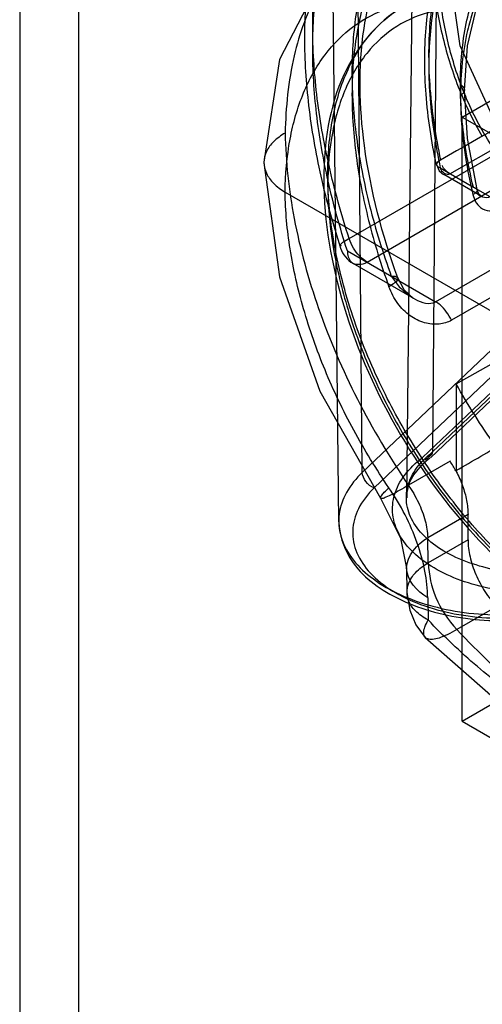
# Model space of a CAD drawing. Header units: millimetres. Extents: x 188 to 1028, y 131 to 1566.
# Tile 298 of 326: x 950.49 to 958.81, y 1133.61 to 1151.31. Entities that reach past the tile are written whole.
import ezdxf

# ---------------------------------------------------------------- set-up
doc = ezdxf.new("R2010")
doc.units = ezdxf.units.MM
doc.header["$LTSCALE"] = 110.325218
doc.layers.get('0').update_dxf_attribs({"linetype": 'CONTINUOUS'})

msp = doc.modelspace()

# ---------------------------------------------------------------- linework, layer by layer
at = {"color": 7, "linetype": 'CONTINUOUS'}
for p, q in [((951.551, 1131.169), (951.551, 1167.504)), ((950.49, 1166.891), (950.49, 1130.557)), ((958.01, 1155.738), (957.915, 1143.542)), ((956.651, 1143.174), (956.539, 1155.462)), ((957.574, 1154.977), (957.443, 1142.728)), ((956.227, 1142.288), (956.096, 1154.537)), ((958.227, 1148.542), (965.104, 1152.477)), ((958.445, 1149.561), (959.506, 1150.173)), ((957.968, 1146.243), (963.944, 1149.692)), ((958.445, 1138.702), (958.445, 1149.561)), ((958.445, 1149.561), (975.062, 1139.967)), ((964.247, 1149.369), (958.254, 1145.909)), ((956.736, 1146.954), (960.171, 1148.938)), ((956.415, 1147.376), (959.073, 1148.91)), ((958.053, 1148.646), (958.647, 1148.303)), ((958.785, 1148.139), (958.114, 1148.526)), ((958.947, 1148.126), (958.227, 1148.542)), ((955.263, 1148.213), (980.794, 1133.473)), ((956.382, 1147.158), (957.968, 1146.243)), ((960.809, 1147.124), (956.651, 1143.174)), ((957.915, 1143.542), (961.556, 1147.002)), ((957.574, 1146.301), (956.486, 1146.929)), ((961.007, 1146.832), (956.865, 1142.896)), ((957.735, 1143.444), (961.373, 1146.903)), ((961.52, 1146.902), (957.874, 1143.438)), ((958.339, 1144.767), (959.223, 1145.265)), ((958.339, 1144.767), (958.338, 1143.193)), ((958.228, 1143.374), (957.48, 1142.942)), ((958.551, 1142.419), (957.827, 1142.001)), ((958.551, 1141.963), (958.551, 1142.419)), ((957.834, 1141.549), (957.827, 1142.001)), ((958.551, 1141.963), (957.834, 1141.549)), ((957.446, 1141.45), (957.453, 1141.015)), ((957.827, 1140.921), (957.833, 1140.523)), ((959.068, 1140.763), (958.35, 1140.348)), ((958.445, 1138.702), (959.506, 1139.314)), ((958.445, 1138.702), (975.062, 1129.108))]:
    msp.add_line(p, q, dxfattribs=at)
for points in [[(956.984, 1152.973), (955.905, 1152.031), (955.164, 1150.598), (954.882, 1148.752)], [(959.16, 1149.212), (958.411, 1150.84), (958.144, 1152.69)], [(958.488, 1150.047), (958.544, 1150.841), (958.708, 1151.546)], [(958.714, 1148.259), (958.544, 1149.178), (958.488, 1150.047)], [(958.057, 1148.788), (958.009, 1148.757), (957.985, 1148.726), (957.987, 1148.697)], [(954.882, 1148.741), (955.16, 1146.692), (955.888, 1144.633), (956.976, 1142.712)], [(957.983, 1148.708), (958.034, 1148.597), (958.113, 1148.527)], [(957.987, 1148.697), (958.001, 1148.68), (958.023, 1148.663), (958.053, 1148.646)], [(958.786, 1148.139), (958.747, 1148.178), (958.714, 1148.258)], [(957.573, 1146.301), (957.402, 1146.458), (957.288, 1146.669)], [(956.977, 1142.712), (957.339, 1141.995), (957.446, 1141.45)], [(957.454, 1141.015), (957.503, 1140.696), (957.615, 1140.432), (957.782, 1140.207)], [(957.782, 1140.206), (959.549, 1138.657), (961.381, 1137.626), (963.2, 1137.161)]]:
    msp.add_lwpolyline(points, dxfattribs=at)
for centre, radius, start, end in [((956.736, 1147.362), 0.5, 198.0713, 239.9673), ((956.507, 1142.219), 2.073, 28.2373, 33.8825)]:
    msp.add_arc(centre, radius, start, end, dxfattribs=at)
msp.add_ellipse((972.059, 1154.364), major_axis=(-9.742, 17.468), ratio=0.567194, start_param=0.793834, end_param=1.761439, dxfattribs=at)
for points, knots in [([(958.688, 1162.973), (958.688, 1162.196), (958.786, 1160.594), (959.194, 1158.159), (959.859, 1155.662), (960.768, 1153.149), (961.904, 1150.667), (963.246, 1148.263), (964.267, 1146.733), (964.807, 1145.992)], [0, 0, 0, 0, 0.127255, 0.262171, 0.403516, 0.549764, 0.699177, 0.849893, 1, 1, 1, 1]), ([(955.758, 1151.193), (955.758, 1151.572), (955.802, 1152.303), (956.016, 1153.337), (956.266, 1153.966), (956.415, 1154.251)], [0, 0, 0, 0, 0.360844, 0.693701, 1, 1, 1, 1]), ([(956.293, 1154.126), (956.139, 1153.832), (955.88, 1153.184), (955.657, 1152.124), (955.611, 1151.376), (955.611, 1150.989)], [0, 0, 0, 0, 0.307959, 0.641366, 1, 1, 1, 1]), ([(955.758, 1150.785), (955.758, 1151.145), (955.799, 1151.84), (956.003, 1152.821), (956.24, 1153.419), (956.382, 1153.69)], [0, 0, 0, 0, 0.360823, 0.693681, 1, 1, 1, 1]), ([(957.48, 1153.197), (957.137, 1153.087), (956.507, 1152.715), (955.787, 1151.809), (955.36, 1150.624), (955.273, 1149.733), (955.263, 1149.274)], [0, 0, 0, 0, 0.220083, 0.450742, 0.708357, 1, 1, 1, 1]), ([(957.172, 1153.234), (957.012, 1152.98), (956.742, 1152.402), (956.511, 1151.432), (956.438, 1150.346), (956.524, 1149.172), (956.765, 1147.94), (957.021, 1147.116), (957.172, 1146.702)], [0, 0, 0, 0, 0.133995, 0.280977, 0.442084, 0.616868, 0.803679, 1, 1, 1, 1]), ([(957.833, 1153.155), (958.133, 1153.127), (958.755, 1153), (959.676, 1152.631), (960.603, 1152.09), (961.513, 1151.389), (962.081, 1150.838), (962.359, 1150.542)], [0, 0, 0, 0, 0.169639, 0.354773, 0.555793, 0.771605, 1, 1, 1, 1]), ([(957.856, 1152.951), (957.859, 1152.636), (957.898, 1151.998), (958.038, 1151.205), (958.208, 1150.573), (958.422, 1149.948), (958.637, 1149.498), (958.808, 1149.214)], [0, 0, 0, 0, 0.242225, 0.491429, 0.618174, 0.745319, 1, 1, 1, 1]), ([(957.13, 1152.658), (956.979, 1152.418), (956.726, 1151.875), (956.509, 1150.961), (956.44, 1149.939), (956.521, 1148.834), (956.748, 1147.675), (956.988, 1146.9), (957.13, 1146.51)], [0, 0, 0, 0, 0.134001, 0.280983, 0.442085, 0.616862, 0.803671, 1, 1, 1, 1]), ([(957.288, 1146.669), (957.008, 1147.438), (956.619, 1148.92), (956.558, 1151.025), (956.938, 1152.282), (957.241, 1152.764)], [0, 0, 0, 0, 0.391702, 0.727371, 1, 1, 1, 1]), ([(964.935, 1152.719), (964.171, 1152.283), (962.643, 1151.411), (960.351, 1150.098), (958.822, 1149.225), (958.057, 1148.788)], [0, 0, 0, 0, 0.33307, 0.666454, 1, 1, 1, 1]), ([(959.073, 1148.91), (958.88, 1149.178), (958.638, 1149.605), (958.394, 1150.207), (958.203, 1150.811), (958.045, 1151.571), (958.001, 1152.184), (957.998, 1152.486)], [0, 0, 0, 0, 0.25963, 0.387483, 0.514054, 0.760861, 1, 1, 1, 1]), ([(958.057, 1152.324), (957.957, 1151.978), (957.831, 1151.226), (957.84, 1150.033), (957.966, 1149.21), (958.057, 1148.788)], [0, 0, 0, 0, 0.302509, 0.636762, 1, 1, 1, 1]), ([(957.983, 1148.707), (957.894, 1149.124), (957.769, 1149.942), (957.761, 1151.132), (957.888, 1151.887), (957.988, 1152.234)], [0, 0, 0, 0, 0.35926, 0.695441, 1, 1, 1, 1]), ([(958.053, 1152.069), (957.957, 1151.735), (957.834, 1151.006), (957.843, 1149.851), (957.965, 1149.055), (958.053, 1148.646)], [0, 0, 0, 0, 0.302489, 0.636766, 1, 1, 1, 1]), ([(956.03, 1148.544), (956.03, 1148.878), (956.081, 1149.52), (956.346, 1150.407), (956.79, 1151.108), (957.382, 1151.59), (958.086, 1151.848), (958.915, 1151.878), (959.846, 1151.655), (960.817, 1151.175), (961.761, 1150.48), (962.626, 1149.632), (963.41, 1148.65), (964.084, 1147.575), (964.623, 1146.451), (965.012, 1145.335), (965.252, 1144.25), (965.311, 1143.531), (965.311, 1143.185)], [0, 0, 0, 0, 0.060671, 0.116055, 0.166514, 0.208848, 0.252363, 0.300259, 0.357202, 0.424414, 0.495588, 0.569139, 0.643598, 0.723295, 0.798863, 0.86949, 0.937339, 1, 1, 1, 1]), ([(958.415, 1150.149), (958.415, 1150.337), (958.431, 1150.703), (958.507, 1151.232), (958.595, 1151.567), (958.647, 1151.726)], [0, 0, 0, 0, 0.352542, 0.685824, 1, 1, 1, 1]), ([(955.263, 1148.213), (955.267, 1148.532), (955.319, 1149.14), (955.555, 1149.983), (955.94, 1150.686), (956.47, 1151.221), (956.905, 1151.447), (957.13, 1151.523)], [0, 0, 0, 0, 0.236345, 0.449639, 0.644046, 0.823838, 1, 1, 1, 1]), ([(957.37, 1151.537), (956.911, 1151.267), (956.124, 1150.287), (955.958, 1149.085), (955.958, 1148.443)], [0, 0, 0, 0, 0.452557, 1, 1, 1, 1]), ([(964.959, 1143.186), (964.959, 1143.539), (964.895, 1144.274), (964.637, 1145.383), (964.224, 1146.503), (963.672, 1147.596), (963.002, 1148.621), (962.235, 1149.541), (961.404, 1150.318), (960.54, 1150.924), (959.672, 1151.338), (958.827, 1151.544), (958.033, 1151.526), (957.326, 1151.272), (956.748, 1150.791), (956.329, 1150.113), (956.08, 1149.274), (956.031, 1148.662), (956.031, 1148.341)], [0, 0, 0, 0, 0.066591, 0.138543, 0.214232, 0.291401, 0.369094, 0.444899, 0.516763, 0.583191, 0.64337, 0.697248, 0.745785, 0.791134, 0.836287, 0.885017, 0.939326, 1, 1, 1, 1]), ([(958.64, 1151.466), (958.602, 1151.351), (958.465, 1150.856), (958.416, 1150.339), (958.416, 1149.946)], [0, 0, 0, 0, 0.234153, 1, 1, 1, 1]), ([(956.415, 1147.376), (956.274, 1147.808), (956.036, 1148.665), (955.812, 1149.943), (955.758, 1150.785), (955.758, 1151.193)], [0, 0, 0, 0, 0.350844, 0.685265, 1, 1, 1, 1]), ([(955.611, 1150.989), (955.611, 1150.582), (955.665, 1149.745), (955.887, 1148.478), (956.122, 1147.632), (956.26, 1147.207)], [0, 0, 0, 0, 0.31731, 0.65166, 1, 1, 1, 1]), ([(956.382, 1147.158), (956.248, 1147.569), (956.022, 1148.383), (955.809, 1149.597), (955.758, 1150.397), (955.758, 1150.785)], [0, 0, 0, 0, 0.350751, 0.685231, 1, 1, 1, 1]), ([(958.415, 1150.149), (958.451, 1150.128), (958.524, 1150.048), (958.452, 1149.967), (958.416, 1149.946)], [0, 0, 0, 0, 0.501192, 1, 1, 1, 1]), ([(958.647, 1148.303), (958.597, 1148.513), (958.512, 1148.928), (958.434, 1149.545), (958.415, 1149.951), (958.415, 1150.149)], [0, 0, 0, 0, 0.34722, 0.681074, 1, 1, 1, 1]), ([(958.416, 1149.946), (958.416, 1149.803), (958.437, 1149.205), (958.534, 1148.611), (958.64, 1148.167)], [0, 0, 0, 0, 0.237883, 1, 1, 1, 1]), ([(955.263, 1149.274), (955.189, 1149.23), (955.06, 1149.135), (954.916, 1148.956), (954.866, 1148.748), (954.916, 1148.538), (955.056, 1148.353), (955.188, 1148.257), (955.263, 1148.213)], [0, 0, 0, 0, 0.190512, 0.34885, 0.497394, 0.64586, 0.808021, 1, 1, 1, 1]), ([(955.263, 1149.274), (955.273, 1148.758), (955.392, 1147.688), (955.838, 1146.077), (956.533, 1144.466), (957.143, 1143.439), (957.48, 1142.942)], [0, 0, 0, 0, 0.22701, 0.474292, 0.734861, 1, 1, 1, 1]), ([(955.958, 1148.443), (955.958, 1147.674), (956.248, 1146.061), (957.256, 1143.807), (958.73, 1141.829), (960.479, 1140.401), (962.302, 1139.714), (963.49, 1139.924), (963.926, 1140.167)], [0, 0, 0, 0, 0.176993, 0.371168, 0.564585, 0.739803, 0.885439, 1, 1, 1, 1]), ([(965.311, 1143.185), (965.311, 1143.018), (965.298, 1142.691), (965.235, 1142.213), (965.127, 1141.765), (964.974, 1141.351), (964.779, 1140.983), (964.541, 1140.657), (964.257, 1140.378), (963.931, 1140.155), (963.573, 1139.996), (963.197, 1139.901), (962.806, 1139.865), (962.412, 1139.884), (962.009, 1139.953), (961.599, 1140.071), (961.181, 1140.236), (960.751, 1140.453), (960.315, 1140.719), (959.876, 1141.035), (959.443, 1141.397), (959.022, 1141.798), (958.618, 1142.234), (958.232, 1142.704), (957.865, 1143.206), (957.521, 1143.737), (957.206, 1144.288), (956.912, 1144.875), (956.649, 1145.492), (956.423, 1146.134), (956.246, 1146.771), (956.121, 1147.387), (956.047, 1147.976), (956.03, 1148.358), (956.03, 1148.544)], [0, 0, 0, 0, 0.030349, 0.059158, 0.08729, 0.113864, 0.138823, 0.162642, 0.186843, 0.210587, 0.23382, 0.257557, 0.280577, 0.304675, 0.328952, 0.354525, 0.381767, 0.41041, 0.441637, 0.474263, 0.50846, 0.543804, 0.579614, 0.616175, 0.654056, 0.692274, 0.73076, 0.769107, 0.811148, 0.85241, 0.892323, 0.930916, 0.966239, 1, 1, 1, 1]), ([(956.031, 1148.341), (956.031, 1147.988), (956.096, 1147.253), (956.354, 1146.144), (956.767, 1145.023), (957.318, 1143.931), (957.989, 1142.905), (958.755, 1141.986), (959.586, 1141.208), (960.451, 1140.602), (961.319, 1140.189), (962.164, 1139.983), (962.958, 1140.001), (963.665, 1140.255), (964.243, 1140.736), (964.661, 1141.414), (964.91, 1142.253), (964.959, 1142.865), (964.959, 1143.186)], [0, 0, 0, 0, 0.066591, 0.138543, 0.214232, 0.291401, 0.369094, 0.444899, 0.516763, 0.583191, 0.64337, 0.697248, 0.745785, 0.791134, 0.836287, 0.885017, 0.939326, 1, 1, 1, 1]), ([(958.647, 1148.303), (958.675, 1148.297), (958.756, 1148.243), (958.672, 1148.186), (958.64, 1148.167)], [0, 0, 0, 0, 0.438315, 1, 1, 1, 1]), ([(957.13, 1142.897), (956.902, 1143.231), (956.481, 1143.919), (955.965, 1144.997), (955.579, 1146.089), (955.334, 1147.162), (955.267, 1147.871), (955.263, 1148.213)], [0, 0, 0, 0, 0.212725, 0.422735, 0.627235, 0.820223, 1, 1, 1, 1]), ([(958.64, 1148.167), (958.662, 1148.081), (958.753, 1147.88), (959.011, 1147.851), (959.109, 1147.904)], [0, 0, 0, 0, 0.443905, 1, 1, 1, 1]), ([(956.736, 1146.954), (956.635, 1147.013), (956.51, 1147.154), (956.434, 1147.317), (956.415, 1147.376)], [0, 0, 0, 0, 0.652882, 1, 1, 1, 1]), ([(956.382, 1147.158), (956.382, 1147.088), (956.42, 1146.888), (956.653, 1146.906), (956.736, 1146.954)], [0, 0, 0, 0, 0.425825, 1, 1, 1, 1]), ([(957.172, 1146.702), (957.202, 1146.703), (957.253, 1146.712), (957.308, 1146.639), (957.218, 1146.57), (957.168, 1146.532), (957.13, 1146.51)], [0, 0, 0, 0, 0.253875, 0.393067, 0.629439, 1, 1, 1, 1]), ([(957.172, 1146.702), (957.214, 1146.635), (957.298, 1146.522), (957.446, 1146.383), (957.642, 1146.249), (957.863, 1146.178), (957.968, 1146.243)], [0, 0, 0, 0, 0.244474, 0.432537, 0.618819, 1, 1, 1, 1]), ([(958.254, 1145.909), (958.187, 1145.871), (958.023, 1145.822), (957.758, 1145.851), (957.494, 1145.982), (957.271, 1146.209), (957.17, 1146.405), (957.13, 1146.51)], [0, 0, 0, 0, 0.162026, 0.344885, 0.545372, 0.765237, 1, 1, 1, 1]), ([(958.254, 1145.909), (958.206, 1146.013), (958.115, 1146.136), (957.997, 1146.226), (957.968, 1146.243)], [0, 0, 0, 0, 0.773691, 1, 1, 1, 1]), ([(966.383, 1143.793), (966.383, 1143.619), (966.367, 1143.28), (966.302, 1142.788), (966.185, 1142.335), (966.029, 1141.919), (965.828, 1141.551), (965.584, 1141.23), (965.304, 1140.963), (964.983, 1140.749), (964.634, 1140.596), (964.258, 1140.501), (963.858, 1140.465), (963.438, 1140.489), (962.996, 1140.572), (962.548, 1140.712), (962.086, 1140.911), (961.626, 1141.162), (961.164, 1141.471), (960.708, 1141.822), (960.263, 1142.224), (959.831, 1142.665), (959.421, 1143.147), (959.028, 1143.659), (958.667, 1144.202), (958.444, 1144.577), (958.339, 1144.767)], [0, 0, 0, 0, 0.043689, 0.084962, 0.124168, 0.160772, 0.196069, 0.228911, 0.26162, 0.292656, 0.325122, 0.356643, 0.389542, 0.425405, 0.461806, 0.502, 0.542993, 0.58765, 0.63343, 0.682034, 0.731863, 0.783744, 0.83669, 0.890604, 0.94549, 1, 1, 1, 1]), ([(961.397, 1141.3), (961.213, 1141.223), (960.825, 1141.096), (960.214, 1141.001), (959.591, 1140.99), (958.987, 1141.063), (958.431, 1141.213), (957.95, 1141.432), (957.567, 1141.71), (957.301, 1142.038), (957.173, 1142.407), (957.209, 1142.79), (957.404, 1143.154), (957.614, 1143.35), (957.735, 1143.444)], [0, 0, 0, 0, 0.099248, 0.202136, 0.306643, 0.408148, 0.504209, 0.591839, 0.669624, 0.737864, 0.798987, 0.858992, 0.923936, 1, 1, 1, 1]), ([(958.695, 1141.51), (958.531, 1141.561), (958.229, 1141.681), (957.843, 1141.932), (957.569, 1142.235), (957.429, 1142.58), (957.447, 1142.94), (957.62, 1143.277), (957.807, 1143.458), (957.915, 1143.542)], [0, 0, 0, 0, 0.181621, 0.343299, 0.484022, 0.608413, 0.727457, 0.854761, 1, 1, 1, 1]), ([(957.866, 1143.431), (957.691, 1143.295), (957.474, 1143.066), (957.449, 1142.781), (957.452, 1142.717)], [0, 0, 0, 0, 0.776934, 1, 1, 1, 1]), ([(956.651, 1143.174), (956.54, 1143.068), (956.352, 1142.84), (956.207, 1142.432), (956.241, 1142.009), (956.447, 1141.615), (956.8, 1141.27), (957.274, 1140.985), (957.847, 1140.772), (958.489, 1140.641), (959.166, 1140.598), (959.842, 1140.646), (960.48, 1140.782), (960.878, 1140.935), (961.06, 1141.026)], [0, 0, 0, 0, 0.069273, 0.131152, 0.191008, 0.255146, 0.327987, 0.411045, 0.503477, 0.602882, 0.705933, 0.808871, 0.907952, 1, 1, 1, 1]), ([(956.865, 1142.896), (956.806, 1142.917), (956.704, 1142.995), (956.652, 1143.115), (956.651, 1143.174)], [0, 0, 0, 0, 0.514325, 1, 1, 1, 1]), ([(958.338, 1143.193), (958.382, 1143.11), (958.457, 1142.939), (958.532, 1142.679), (958.551, 1142.503), (958.551, 1142.419)], [0, 0, 0, 0, 0.348617, 0.68851, 1, 1, 1, 1]), ([(957.48, 1142.942), (957.429, 1142.912), (957.332, 1142.857), (957.199, 1142.782), (957.088, 1142.738), (957.025, 1142.7), (956.964, 1142.715), (957.005, 1142.773), (957.05, 1142.823), (957.101, 1142.872), (957.13, 1142.897)], [0, 0, 0, 0, 0.223353, 0.418357, 0.570259, 0.665084, 0.700637, 0.752962, 0.854924, 1, 1, 1, 1]), ([(957.48, 1142.942), (957.548, 1142.845), (957.667, 1142.64), (957.787, 1142.322), (957.824, 1142.103), (957.827, 1142.001)], [0, 0, 0, 0, 0.351097, 0.696647, 1, 1, 1, 1]), ([(956.865, 1142.896), (956.752, 1142.786), (956.562, 1142.554), (956.445, 1142.128), (956.531, 1141.707), (956.793, 1141.334), (957.195, 1141.021), (957.711, 1140.778), (958.314, 1140.615), (958.971, 1140.542), (959.645, 1140.566), (960.298, 1140.686), (960.708, 1140.84), (960.899, 1140.934)], [0, 0, 0, 0, 0.077833, 0.145149, 0.211009, 0.283016, 0.365782, 0.459794, 0.563401, 0.673028, 0.785152, 0.895181, 1, 1, 1, 1]), ([(957.827, 1140.921), (957.825, 1141.082), (957.786, 1141.417), (957.645, 1141.918), (957.428, 1142.421), (957.237, 1142.742), (957.13, 1142.897)], [0, 0, 0, 0, 0.227527, 0.474144, 0.733891, 1, 1, 1, 1]), ([(956.23, 1142.277), (956.238, 1142.061), (956.418, 1141.486), (957.242, 1140.851), (958.438, 1140.499), (959.76, 1140.486), (960.628, 1140.723), (961.01, 1140.914)], [0, 0, 0, 0, 0.113574, 0.30165, 0.529248, 0.772027, 1, 1, 1, 1]), ([(957.827, 1140.921), (957.637, 1141.03), (957.255, 1141.459), (957.637, 1141.887), (957.827, 1142.001)], [0, 0, 0, 0, 0.497669, 1, 1, 1, 1]), ([(958.551, 1141.963), (958.551, 1141.861), (958.579, 1141.647), (958.685, 1141.333), (958.847, 1141.03), (958.989, 1140.847), (959.068, 1140.763)], [0, 0, 0, 0, 0.23007, 0.480832, 0.741542, 1, 1, 1, 1]), ([(957.833, 1140.523), (957.754, 1140.563), (957.607, 1140.661), (957.477, 1140.844), (957.445, 1141.022), (957.479, 1141.203), (957.607, 1141.394), (957.754, 1141.503), (957.834, 1141.549)], [0, 0, 0, 0, 0.208404, 0.379048, 0.491879, 0.606327, 0.783365, 1, 1, 1, 1]), ([(957.834, 1141.549), (957.847, 1141.328), (957.944, 1140.896), (958.185, 1140.525), (958.35, 1140.348)], [0, 0, 0, 0, 0.479626, 1, 1, 1, 1]), ([(961.248, 1141.618), (961.097, 1141.553), (960.774, 1141.447), (960.263, 1141.357), (959.729, 1141.335), (959.201, 1141.381), (958.858, 1141.459), (958.695, 1141.51)], [0, 0, 0, 0, 0.188922, 0.390018, 0.596888, 0.802512, 1, 1, 1, 1]), ([(958.35, 1140.348), (958.294, 1140.316), (958.191, 1140.259), (958.045, 1140.198), (957.926, 1140.169), (957.831, 1140.17), (957.762, 1140.217), (957.748, 1140.303), (957.774, 1140.407), (957.815, 1140.481), (957.833, 1140.523)], [0, 0, 0, 0, 0.205551, 0.371252, 0.498434, 0.59158, 0.663016, 0.740464, 0.849371, 1, 1, 1, 1]), ([(962.359, 1137.911), (962.062, 1137.941), (961.445, 1138.073), (960.53, 1138.444), (959.604, 1138.985), (958.689, 1139.683), (958.115, 1140.229), (957.833, 1140.523)], [0, 0, 0, 0, 0.168222, 0.352908, 0.554185, 0.7707, 1, 1, 1, 1]), ([(958.35, 1140.348), (959.137, 1139.516), (960.74, 1138.154), (962.747, 1137.357), (963.679, 1137.271)], [0, 0, 0, 0, 0.550109, 1, 1, 1, 1])]:
    msp.add_open_spline(points, degree=3, knots=knots, dxfattribs=at)
for points in [[(958.053, 1148.646), (958.065, 1148.579), (958.17, 1148.506), (958.227, 1148.542)], [(958.227, 1148.542), (958.169, 1148.575), (958.107, 1148.626), (958.093, 1148.691)], [(958.947, 1148.126), (958.875, 1148.088), (958.746, 1148.125), (958.712, 1148.199)], [(956.415, 1147.376), (956.36, 1147.345), (956.205, 1147.256), (956.269, 1147.254)], [(958.339, 1143.208), (958.486, 1143.293), (958.781, 1143.464), (959.075, 1143.636), (959.223, 1143.721)], [(957.915, 1143.542), (957.913, 1143.482), (957.743, 1143.378), (957.797, 1143.405)]]:
    msp.add_open_spline(points, degree=3, dxfattribs=at)

doc.saveas('drawing.dxf')
